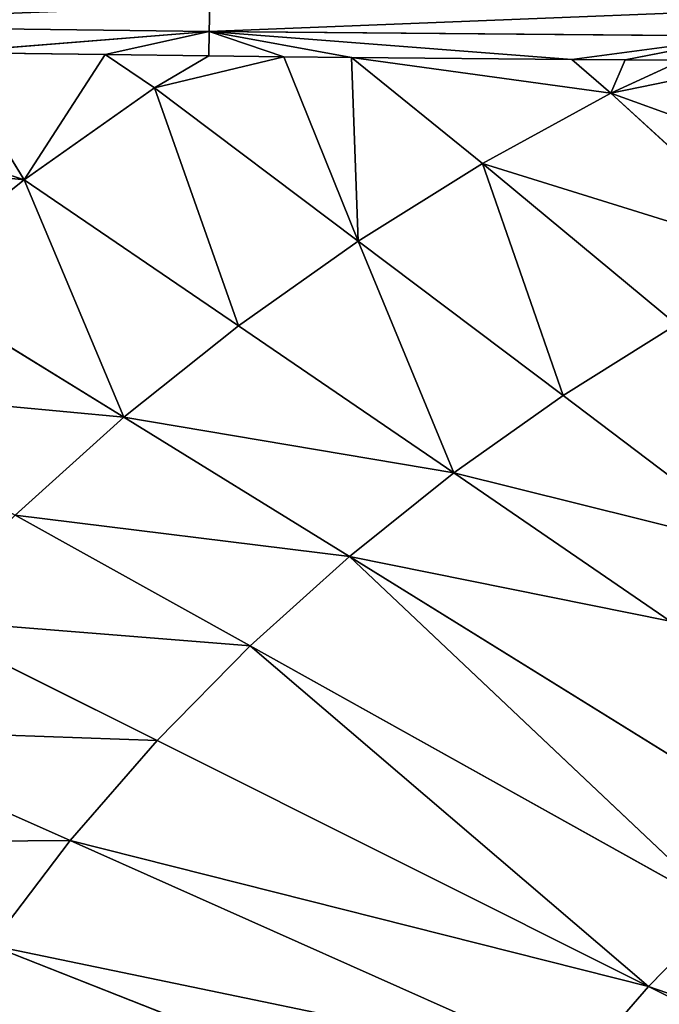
# Model space of a CAD drawing. Extents: x 0 to 605, y 0 to 400.
# Tile 551 of 656: x 211 to 233, y 234 to 268. Entities that reach past the tile are written whole.
import ezdxf

# ---------------------------------------------------------------- set-up
doc = ezdxf.new("R2010")
doc.units = 0
doc.header["$LTSCALE"] = 25.4
doc.layers.get('0').update_dxf_attribs({"linetype": 'CONTINUOUS'})

# ---------------------------------------------------------------- blocks, each defined once
blk = doc.blocks.new('ATLANTA610_-_S_STL')
at = {"color": 0}
for p, q in [((217.951, 29.222, 131.961), (200.637, 30.201, 131.742)), ((217.951, 29.222, 131.961), (200.637, 30.201, 131.742)), ((208.873, 29.558, 132.686), (217.951, 29.222, 131.961)), ((208.873, 29.558, 132.686), (217.951, 29.222, 131.961)), ((208.873, 29.558, 132.686), (214.368, 29.26, 132.76)), ((208.873, 29.558, 132.686), (214.368, 29.26, 132.76)), ((208.873, 29.558, 132.686), (211.577, 29.017, 137.074)), ((208.873, 29.558, 132.686), (211.577, 29.017, 137.074)), ((214.368, 29.26, 132.76), (211.577, 29.017, 137.074)), ((214.368, 29.26, 132.76), (211.577, 29.017, 137.074)), ((214.368, 29.26, 132.76), (217.951, 29.222, 131.961)), ((214.368, 29.26, 132.76), (217.951, 29.222, 131.961)), ((214.368, 29.26, 132.76), (217.935, 29.082, 132.804)), ((214.368, 29.26, 132.76), (217.935, 29.082, 132.804)), ((214.368, 29.26, 132.76), (216.066, 29.07, 133.904)), ((214.368, 29.26, 132.76), (216.066, 29.07, 133.904)), ((217.951, 29.222, 131.961), (217.935, 29.082, 132.804)), ((217.951, 29.222, 131.961), (217.935, 29.082, 132.804)), ((217.951, 29.222, 131.961), (217.974, 29.514, 131.06)), ((217.951, 29.222, 131.961), (217.974, 29.514, 131.06)), ((220.525, 28.961, 132.833), (217.951, 29.222, 131.961)), ((222.857, 28.858, 132.857), (217.951, 29.222, 131.961)), ((220.525, 28.961, 132.833), (217.951, 29.222, 131.961)), ((222.857, 28.858, 132.857), (217.951, 29.222, 131.961)), ((230.441, 28.557, 132.925), (217.951, 29.222, 131.961)), ((230.441, 28.557, 132.925), (217.951, 29.222, 131.961)), ((236.473, 28.494, 132.123), (217.951, 29.222, 131.961)), ((236.473, 28.494, 132.123), (217.951, 29.222, 131.961)), ((207.284, 28.97, 140.497), (211.577, 29.017, 137.074)), ((207.284, 28.97, 140.497), (211.577, 29.017, 137.074)), ((215.013, 28.226, 145.259), (207.284, 28.97, 140.497)), ((215.013, 28.226, 145.259), (207.284, 28.97, 140.497)), ((211.577, 29.017, 137.074), (216.066, 29.07, 133.904)), ((211.577, 29.017, 137.074), (216.066, 29.07, 133.904)), ((211.577, 29.017, 137.074), (218.96, 28.265, 142.107)), ((215.013, 28.226, 145.259), (211.577, 29.017, 137.074)), ((215.013, 28.226, 145.259), (211.577, 29.017, 137.074)), ((211.577, 29.017, 137.074), (218.96, 28.265, 142.107)), ((217.935, 29.082, 132.804), (216.066, 29.07, 133.904)), ((217.935, 29.082, 132.804), (216.066, 29.07, 133.904)), ((216.066, 29.07, 133.904), (220.525, 28.961, 132.833)), ((218.96, 28.265, 142.107), (216.066, 29.07, 133.904)), ((218.96, 28.265, 142.107), (216.066, 29.07, 133.904)), ((223.086, 28.307, 139.187), (216.066, 29.07, 133.904)), ((223.086, 28.307, 139.187), (216.066, 29.07, 133.904)), ((216.066, 29.07, 133.904), (220.525, 28.961, 132.833)), ((217.935, 29.082, 132.804), (220.525, 28.961, 132.833)), ((217.935, 29.082, 132.804), (220.525, 28.961, 132.833)), ((220.525, 28.961, 132.833), (222.857, 28.858, 132.857)), ((220.525, 28.961, 132.833), (222.857, 28.858, 132.857)), ((223.086, 28.307, 139.187), (220.525, 28.961, 132.833)), ((223.086, 28.307, 139.187), (220.525, 28.961, 132.833)), ((222.857, 28.858, 132.857), (230.441, 28.557, 132.925)), ((222.857, 28.858, 132.857), (230.441, 28.557, 132.925)), ((222.857, 28.858, 132.857), (231.791, 28.404, 134.085)), ((222.857, 28.858, 132.857), (231.791, 28.404, 134.085)), ((222.857, 28.858, 132.857), (227.37, 28.354, 136.51)), ((222.857, 28.858, 132.857), (227.37, 28.354, 136.51)), ((230.441, 28.557, 132.925), (236.473, 28.494, 132.123)), ((230.441, 28.557, 132.925), (236.473, 28.494, 132.123)), ((230.441, 28.557, 132.925), (232.282, 28.491, 132.939)), ((230.441, 28.557, 132.925), (232.282, 28.491, 132.939)), ((230.441, 28.557, 132.925), (231.791, 28.404, 134.085)), ((230.441, 28.557, 132.925), (231.791, 28.404, 134.085)), ((211.268, 28.192, 148.632), (215.013, 28.226, 145.259)), ((211.268, 28.192, 148.632), (215.013, 28.226, 145.259)), ((219.366, 27.559, 153.139), (211.268, 28.192, 148.632)), ((219.366, 27.559, 153.139), (211.268, 28.192, 148.632)), ((215.013, 28.226, 145.259), (218.96, 28.265, 142.107)), ((215.013, 28.226, 145.259), (218.96, 28.265, 142.107)), ((222.781, 27.586, 150.06), (215.013, 28.226, 145.259)), ((222.781, 27.586, 150.06), (215.013, 28.226, 145.259)), ((218.96, 28.265, 142.107), (223.086, 28.307, 139.187)), ((218.96, 28.265, 142.107), (223.086, 28.307, 139.187)), ((218.96, 28.265, 142.107), (226.38, 27.617, 147.181)), ((218.96, 28.265, 142.107), (226.38, 27.617, 147.181)), ((223.086, 28.307, 139.187), (227.37, 28.354, 136.51)), ((223.086, 28.307, 139.187), (227.37, 28.354, 136.51)), ((226.38, 27.617, 147.181), (223.086, 28.307, 139.187)), ((226.38, 27.617, 147.181), (223.086, 28.307, 139.187)), ((230.141, 27.651, 144.514), (223.086, 28.307, 139.187)), ((230.141, 27.651, 144.514), (223.086, 28.307, 139.187)), ((231.791, 28.404, 134.085), (227.37, 28.354, 136.51)), ((231.791, 28.404, 134.085), (227.37, 28.354, 136.51)), ((227.37, 28.354, 136.51), (238.076, 27.728, 139.85)), ((230.141, 27.651, 144.514), (227.37, 28.354, 136.51)), ((230.141, 27.651, 144.514), (227.37, 28.354, 136.51)), ((234.047, 27.688, 142.068), (227.37, 28.354, 136.51)), ((234.047, 27.688, 142.068), (227.37, 28.354, 136.51)), ((227.37, 28.354, 136.51), (238.076, 27.728, 139.85)), ((232.282, 28.491, 132.939), (231.791, 28.404, 134.085)), ((232.282, 28.491, 132.939), (231.791, 28.404, 134.085)), ((231.791, 28.404, 134.085), (234.257, 28.425, 132.954)), ((231.791, 28.404, 134.085), (234.257, 28.425, 132.954)), ((231.791, 28.404, 134.085), (238.076, 27.728, 139.85)), ((231.791, 28.404, 134.085), (238.076, 27.728, 139.85)), ((232.282, 28.491, 132.939), (236.473, 28.494, 132.123)), ((232.282, 28.491, 132.939), (236.473, 28.494, 132.123)), ((232.282, 28.491, 132.939), (234.257, 28.425, 132.954)), ((232.282, 28.491, 132.939), (234.257, 28.425, 132.954)), ((213.165, 27.517, 159.854), (204.469, 28.139, 155.989)), ((213.165, 27.517, 159.854), (204.469, 28.139, 155.989)), ((216.154, 27.536, 156.408), (207.745, 28.163, 152.213)), ((216.154, 27.536, 156.408), (207.745, 28.163, 152.213)), ((210.419, 27.501, 163.464), (213.165, 27.517, 159.854)), ((210.419, 27.501, 163.464), (213.165, 27.517, 159.854)), ((210.419, 27.501, 163.464), (228.463, 26.523, 170.572)), ((210.419, 27.501, 163.464), (228.463, 26.523, 170.572)), ((213.165, 27.517, 159.854), (216.154, 27.536, 156.408)), ((213.165, 27.517, 159.854), (216.154, 27.536, 156.408)), ((230.676, 26.532, 167.663), (213.165, 27.517, 159.854)), ((230.676, 26.532, 167.663), (213.165, 27.517, 159.854)), ((216.154, 27.536, 156.408), (219.366, 27.559, 153.139)), ((216.154, 27.536, 156.408), (219.366, 27.559, 153.139)), ((233.083, 26.544, 164.884), (216.154, 27.536, 156.408)), ((233.083, 26.544, 164.884), (216.154, 27.536, 156.408)), ((219.366, 27.559, 153.139), (222.781, 27.586, 150.06)), ((219.366, 27.559, 153.139), (222.781, 27.586, 150.06)), ((233.083, 26.544, 164.884), (219.366, 27.559, 153.139)), ((233.083, 26.544, 164.884), (219.366, 27.559, 153.139)), ((235.67, 26.558, 162.248), (219.366, 27.559, 153.139)), ((235.67, 26.558, 162.248), (219.366, 27.559, 153.139)), ((222.781, 27.586, 150.06), (226.38, 27.617, 147.181)), ((222.781, 27.586, 150.06), (226.38, 27.617, 147.181)), ((222.781, 27.586, 150.06), (233.833, 27.063, 152.293)), ((235.67, 26.558, 162.248), (222.781, 27.586, 150.06)), ((235.67, 26.558, 162.248), (222.781, 27.586, 150.06)), ((238.419, 26.574, 159.763), (222.781, 27.586, 150.06)), ((238.419, 26.574, 159.763), (222.781, 27.586, 150.06)), ((222.781, 27.586, 150.06), (233.833, 27.063, 152.293)), ((226.38, 27.617, 147.181), (230.141, 27.651, 144.514)), ((226.38, 27.617, 147.181), (230.141, 27.651, 144.514)), ((233.833, 27.063, 152.293), (226.38, 27.617, 147.181)), ((233.833, 27.063, 152.293), (226.38, 27.617, 147.181)), ((230.141, 27.651, 144.514), (234.047, 27.688, 142.068)), ((230.141, 27.651, 144.514), (234.047, 27.688, 142.068)), ((237.228, 27.089, 149.881), (230.141, 27.651, 144.514)), ((237.228, 27.089, 149.881), (230.141, 27.651, 144.514)), ((230.676, 26.532, 167.663), (233.083, 26.544, 164.884)), ((230.676, 26.532, 167.663), (233.083, 26.544, 164.884)), ((233.083, 26.544, 164.884), (235.67, 26.558, 162.248)), ((233.083, 26.544, 164.884), (235.67, 26.558, 162.248)), ((250.14, 25.842, 173.458), (233.083, 26.544, 164.884)), ((250.14, 25.842, 173.458), (233.083, 26.544, 164.884))]:
    blk.add_line(p, q, dxfattribs=at)
mesh = blk.add_polyface(dxfattribs=at)
corners = [(200.637, 30.201, 131.742), (217.974, 29.514, 131.06), (200.669, 30.494, 130.841), (217.951, 29.222, 131.961)]
mesh.append_faces([[corners[k] for k in face] for face in [(0, 1, 2), (1, 0, 3)]], dxfattribs={"vtx0": -1, "color": 0})
mesh = blk.add_polyface(dxfattribs=at)
corners = [(208.873, 29.558, 132.686), (217.951, 29.222, 131.961), (200.637, 30.201, 131.742)]
mesh.append_faces([[corners[k] for k in face] for face in [(0, 1, 2)]], dxfattribs={"color": 0})
mesh = blk.add_polyface(dxfattribs=at)
corners = [(201.887, 29.856, 133.898), (208.873, 29.558, 132.686), (204.883, 29.794, 132.627), (211.577, 29.017, 137.074), (199.597, 29.828, 135.776), (207.284, 28.97, 140.497)]
mesh.append_faces([[corners[k] for k in face] for face in [(0, 1, 2), (3, 4, 5)]], dxfattribs={"vtx0": -1, "color": 0})
mesh.append_faces([[corners[k] for k in face] for face in [(1, 0, 3)]], dxfattribs={"vtx0": -1, "vtx1": -1, "color": 0})
mesh.append_faces([[corners[k] for k in face] for face in [(3, 0, 4)]], dxfattribs={"vtx0": -1, "vtx2": -1, "color": 0})
mesh = blk.add_polyface(dxfattribs=at)
corners = [(214.368, 29.26, 132.76), (217.951, 29.222, 131.961), (208.873, 29.558, 132.686)]
mesh.append_faces([[corners[k] for k in face] for face in [(0, 1, 2)]], dxfattribs={"color": 0})
mesh = blk.add_polyface(dxfattribs=at)
corners = [(211.577, 29.017, 137.074), (214.368, 29.26, 132.76), (208.873, 29.558, 132.686)]
mesh.append_faces([[corners[k] for k in face] for face in [(0, 1, 2)]], dxfattribs={"color": 0})
mesh = blk.add_polyface(dxfattribs=at)
corners = [(211.577, 29.017, 137.074), (216.066, 29.07, 133.904), (214.368, 29.26, 132.76)]
mesh.append_faces([[corners[k] for k in face] for face in [(0, 1, 2)]], dxfattribs={"color": 0})
mesh = blk.add_polyface(dxfattribs=at)
corners = [(217.935, 29.082, 132.804), (217.951, 29.222, 131.961), (214.368, 29.26, 132.76)]
mesh.append_faces([[corners[k] for k in face] for face in [(0, 1, 2)]], dxfattribs={"color": 0})
mesh = blk.add_polyface(dxfattribs=at)
corners = [(216.066, 29.07, 133.904), (217.935, 29.082, 132.804), (214.368, 29.26, 132.76)]
mesh.append_faces([[corners[k] for k in face] for face in [(0, 1, 2)]], dxfattribs={"color": 0})
mesh = blk.add_polyface(dxfattribs=at)
corners = [(220.525, 28.961, 132.833), (217.951, 29.222, 131.961), (217.935, 29.082, 132.804)]
mesh.append_faces([[corners[k] for k in face] for face in [(0, 1, 2)]], dxfattribs={"color": 0})
mesh = blk.add_polyface(dxfattribs=at)
corners = [(217.951, 29.222, 131.961), (236.489, 28.787, 131.222), (217.974, 29.514, 131.06), (236.473, 28.494, 132.123)]
mesh.append_faces([[corners[k] for k in face] for face in [(0, 1, 2), (1, 0, 3)]], dxfattribs={"vtx0": -1, "color": 0})
mesh = blk.add_polyface(dxfattribs=at)
corners = [(222.857, 28.858, 132.857), (217.951, 29.222, 131.961), (220.525, 28.961, 132.833)]
mesh.append_faces([[corners[k] for k in face] for face in [(0, 1, 2)]], dxfattribs={"color": 0})
mesh = blk.add_polyface(dxfattribs=at)
corners = [(230.441, 28.557, 132.925), (217.951, 29.222, 131.961), (222.857, 28.858, 132.857)]
mesh.append_faces([[corners[k] for k in face] for face in [(0, 1, 2)]], dxfattribs={"color": 0})
mesh = blk.add_polyface(dxfattribs=at)
corners = [(230.441, 28.557, 132.925), (236.473, 28.494, 132.123), (217.951, 29.222, 131.961)]
mesh.append_faces([[corners[k] for k in face] for face in [(0, 1, 2)]], dxfattribs={"color": 0})
mesh = blk.add_polyface(dxfattribs=at)
corners = [(203.21, 28.928, 144.16), (215.013, 28.226, 145.259), (207.284, 28.97, 140.497), (211.268, 28.192, 148.632)]
mesh.append_faces([[corners[k] for k in face] for face in [(0, 1, 2), (1, 0, 3)]], dxfattribs={"vtx0": -1, "color": 0})
mesh = blk.add_polyface(dxfattribs=at)
corners = [(215.013, 28.226, 145.259), (211.577, 29.017, 137.074), (207.284, 28.97, 140.497)]
mesh.append_faces([[corners[k] for k in face] for face in [(0, 1, 2)]], dxfattribs={"color": 0})
mesh = blk.add_polyface(dxfattribs=at)
corners = [(218.96, 28.265, 142.107), (216.066, 29.07, 133.904), (211.577, 29.017, 137.074)]
mesh.append_faces([[corners[k] for k in face] for face in [(0, 1, 2)]], dxfattribs={"color": 0})
mesh = blk.add_polyface(dxfattribs=at)
corners = [(215.013, 28.226, 145.259), (218.96, 28.265, 142.107), (211.577, 29.017, 137.074)]
mesh.append_faces([[corners[k] for k in face] for face in [(0, 1, 2)]], dxfattribs={"color": 0})
mesh = blk.add_polyface(dxfattribs=at)
corners = [(216.066, 29.07, 133.904), (220.525, 28.961, 132.833), (217.935, 29.082, 132.804)]
mesh.append_faces([[corners[k] for k in face] for face in [(0, 1, 2)]], dxfattribs={"color": 0})
mesh = blk.add_polyface(dxfattribs=at)
corners = [(218.96, 28.265, 142.107), (223.086, 28.307, 139.187), (216.066, 29.07, 133.904)]
mesh.append_faces([[corners[k] for k in face] for face in [(0, 1, 2)]], dxfattribs={"color": 0})
mesh = blk.add_polyface(dxfattribs=at)
corners = [(223.086, 28.307, 139.187), (220.525, 28.961, 132.833), (216.066, 29.07, 133.904)]
mesh.append_faces([[corners[k] for k in face] for face in [(0, 1, 2)]], dxfattribs={"color": 0})
mesh = blk.add_polyface(dxfattribs=at)
corners = [(223.086, 28.307, 139.187), (222.857, 28.858, 132.857), (220.525, 28.961, 132.833), (227.37, 28.354, 136.51)]
mesh.append_faces([[corners[k] for k in face] for face in [(0, 1, 2), (1, 0, 3)]], dxfattribs={"vtx0": -1, "color": 0})
mesh = blk.add_polyface(dxfattribs=at)
corners = [(231.791, 28.404, 134.085), (230.441, 28.557, 132.925), (222.857, 28.858, 132.857)]
mesh.append_faces([[corners[k] for k in face] for face in [(0, 1, 2)]], dxfattribs={"color": 0})
mesh = blk.add_polyface(dxfattribs=at)
corners = [(227.37, 28.354, 136.51), (231.791, 28.404, 134.085), (222.857, 28.858, 132.857)]
mesh.append_faces([[corners[k] for k in face] for face in [(0, 1, 2)]], dxfattribs={"color": 0})
mesh = blk.add_polyface(dxfattribs=at)
corners = [(232.282, 28.491, 132.939), (236.473, 28.494, 132.123), (230.441, 28.557, 132.925)]
mesh.append_faces([[corners[k] for k in face] for face in [(0, 1, 2)]], dxfattribs={"color": 0})
mesh = blk.add_polyface(dxfattribs=at)
corners = [(231.791, 28.404, 134.085), (232.282, 28.491, 132.939), (230.441, 28.557, 132.925)]
mesh.append_faces([[corners[k] for k in face] for face in [(0, 1, 2)]], dxfattribs={"color": 0})
mesh = blk.add_polyface(dxfattribs=at)
corners = [(207.745, 28.163, 152.213), (219.366, 27.559, 153.139), (211.268, 28.192, 148.632), (216.154, 27.536, 156.408)]
mesh.append_faces([[corners[k] for k in face] for face in [(0, 1, 2), (1, 0, 3)]], dxfattribs={"vtx0": -1, "color": 0})
mesh = blk.add_polyface(dxfattribs=at)
corners = [(211.268, 28.192, 148.632), (222.781, 27.586, 150.06), (215.013, 28.226, 145.259), (219.366, 27.559, 153.139)]
mesh.append_faces([[corners[k] for k in face] for face in [(0, 1, 2), (1, 0, 3)]], dxfattribs={"vtx0": -1, "color": 0})
mesh = blk.add_polyface(dxfattribs=at)
corners = [(215.013, 28.226, 145.259), (226.38, 27.617, 147.181), (218.96, 28.265, 142.107), (222.781, 27.586, 150.06)]
mesh.append_faces([[corners[k] for k in face] for face in [(0, 1, 2), (1, 0, 3)]], dxfattribs={"vtx0": -1, "color": 0})
mesh = blk.add_polyface(dxfattribs=at)
corners = [(226.38, 27.617, 147.181), (223.086, 28.307, 139.187), (218.96, 28.265, 142.107)]
mesh.append_faces([[corners[k] for k in face] for face in [(0, 1, 2)]], dxfattribs={"color": 0})
mesh = blk.add_polyface(dxfattribs=at)
corners = [(230.141, 27.651, 144.514), (227.37, 28.354, 136.51), (223.086, 28.307, 139.187)]
mesh.append_faces([[corners[k] for k in face] for face in [(0, 1, 2)]], dxfattribs={"color": 0})
mesh = blk.add_polyface(dxfattribs=at)
corners = [(226.38, 27.617, 147.181), (230.141, 27.651, 144.514), (223.086, 28.307, 139.187)]
mesh.append_faces([[corners[k] for k in face] for face in [(0, 1, 2)]], dxfattribs={"color": 0})
mesh = blk.add_polyface(dxfattribs=at)
corners = [(238.076, 27.728, 139.85), (231.791, 28.404, 134.085), (227.37, 28.354, 136.51)]
mesh.append_faces([[corners[k] for k in face] for face in [(0, 1, 2)]], dxfattribs={"color": 0})
mesh = blk.add_polyface(dxfattribs=at)
corners = [(230.141, 27.651, 144.514), (234.047, 27.688, 142.068), (227.37, 28.354, 136.51)]
mesh.append_faces([[corners[k] for k in face] for face in [(0, 1, 2)]], dxfattribs={"color": 0})
mesh = blk.add_polyface(dxfattribs=at)
corners = [(234.047, 27.688, 142.068), (238.076, 27.728, 139.85), (227.37, 28.354, 136.51)]
mesh.append_faces([[corners[k] for k in face] for face in [(0, 1, 2)]], dxfattribs={"color": 0})
mesh = blk.add_polyface(dxfattribs=at)
corners = [(231.791, 28.404, 134.085), (234.257, 28.425, 132.954), (232.282, 28.491, 132.939)]
mesh.append_faces([[corners[k] for k in face] for face in [(0, 1, 2)]], dxfattribs={"color": 0})
mesh = blk.add_polyface(dxfattribs=at)
corners = [(231.791, 28.404, 134.085), (237.227, 28.331, 132.975), (234.257, 28.425, 132.954), (242.214, 27.77, 137.853), (238.076, 27.728, 139.85)]
mesh.append_faces([[corners[k] for k in face] for face in [(0, 1, 2), (3, 0, 4)]], dxfattribs={"vtx0": -1, "color": 0})
mesh.append_faces([[corners[k] for k in face] for face in [(1, 0, 3)]], dxfattribs={"vtx0": -1, "vtx1": -1, "color": 0})
mesh = blk.add_polyface(dxfattribs=at)
corners = [(234.257, 28.425, 132.954), (236.473, 28.494, 132.123), (232.282, 28.491, 132.939)]
mesh.append_faces([[corners[k] for k in face] for face in [(0, 1, 2)]], dxfattribs={"color": 0})
mesh = blk.add_polyface(dxfattribs=at)
corners = [(201.459, 28.12, 159.944), (213.165, 27.517, 159.854), (204.469, 28.139, 155.989), (210.419, 27.501, 163.464)]
mesh.append_faces([[corners[k] for k in face] for face in [(0, 1, 2), (1, 0, 3)]], dxfattribs={"vtx0": -1, "color": 0})
mesh = blk.add_polyface(dxfattribs=at)
corners = [(204.469, 28.139, 155.989), (216.154, 27.536, 156.408), (207.745, 28.163, 152.213), (213.165, 27.517, 159.854)]
mesh.append_faces([[corners[k] for k in face] for face in [(0, 1, 2), (1, 0, 3)]], dxfattribs={"vtx0": -1, "color": 0})
mesh = blk.add_polyface(dxfattribs=at)
corners = [(207.925, 27.49, 167.224), (228.463, 26.523, 170.572), (210.419, 27.501, 163.464), (226.452, 26.516, 173.603)]
mesh.append_faces([[corners[k] for k in face] for face in [(0, 1, 2), (1, 0, 3)]], dxfattribs={"vtx0": -1, "color": 0})
mesh = blk.add_polyface(dxfattribs=at)
corners = [(210.419, 27.501, 163.464), (230.676, 26.532, 167.663), (213.165, 27.517, 159.854), (228.463, 26.523, 170.572)]
mesh.append_faces([[corners[k] for k in face] for face in [(0, 1, 2), (1, 0, 3)]], dxfattribs={"vtx0": -1, "color": 0})
mesh = blk.add_polyface(dxfattribs=at)
corners = [(213.165, 27.517, 159.854), (233.083, 26.544, 164.884), (216.154, 27.536, 156.408), (230.676, 26.532, 167.663)]
mesh.append_faces([[corners[k] for k in face] for face in [(0, 1, 2), (1, 0, 3)]], dxfattribs={"vtx0": -1, "color": 0})
mesh = blk.add_polyface(dxfattribs=at)
corners = [(233.083, 26.544, 164.884), (219.366, 27.559, 153.139), (216.154, 27.536, 156.408)]
mesh.append_faces([[corners[k] for k in face] for face in [(0, 1, 2)]], dxfattribs={"color": 0})
mesh = blk.add_polyface(dxfattribs=at)
corners = [(235.67, 26.558, 162.248), (222.781, 27.586, 150.06), (219.366, 27.559, 153.139)]
mesh.append_faces([[corners[k] for k in face] for face in [(0, 1, 2)]], dxfattribs={"color": 0})
mesh = blk.add_polyface(dxfattribs=at)
corners = [(233.083, 26.544, 164.884), (235.67, 26.558, 162.248), (219.366, 27.559, 153.139)]
mesh.append_faces([[corners[k] for k in face] for face in [(0, 1, 2)]], dxfattribs={"color": 0})
mesh = blk.add_polyface(dxfattribs=at)
corners = [(233.833, 27.063, 152.293), (226.38, 27.617, 147.181), (222.781, 27.586, 150.06)]
mesh.append_faces([[corners[k] for k in face] for face in [(0, 1, 2)]], dxfattribs={"color": 0})
mesh = blk.add_polyface(dxfattribs=at)
corners = [(235.67, 26.558, 162.248), (238.419, 26.574, 159.763), (222.781, 27.586, 150.06)]
mesh.append_faces([[corners[k] for k in face] for face in [(0, 1, 2)]], dxfattribs={"color": 0})
mesh = blk.add_polyface(dxfattribs=at)
corners = [(238.419, 26.574, 159.763), (233.833, 27.063, 152.293), (222.781, 27.586, 150.06)]
mesh.append_faces([[corners[k] for k in face] for face in [(0, 1, 2)]], dxfattribs={"color": 0})
mesh = blk.add_polyface(dxfattribs=at)
corners = [(226.38, 27.617, 147.181), (237.228, 27.089, 149.881), (230.141, 27.651, 144.514), (233.833, 27.063, 152.293)]
mesh.append_faces([[corners[k] for k in face] for face in [(0, 1, 2), (1, 0, 3)]], dxfattribs={"vtx0": -1, "color": 0})
mesh = blk.add_polyface(dxfattribs=at)
corners = [(237.228, 27.089, 149.881), (234.047, 27.688, 142.068), (230.141, 27.651, 144.514)]
mesh.append_faces([[corners[k] for k in face] for face in [(0, 1, 2)]], dxfattribs={"color": 0})
mesh = blk.add_polyface(dxfattribs=at)
corners = [(230.676, 26.532, 167.663), (250.14, 25.842, 173.458), (233.083, 26.544, 164.884), (248.321, 25.836, 175.56)]
mesh.append_faces([[corners[k] for k in face] for face in [(0, 1, 2), (1, 0, 3)]], dxfattribs={"vtx0": -1, "color": 0})
mesh = blk.add_polyface(dxfattribs=at)
corners = [(233.083, 26.544, 164.884), (252.095, 25.85, 171.462), (235.67, 26.558, 162.248), (250.14, 25.842, 173.458)]
mesh.append_faces([[corners[k] for k in face] for face in [(0, 1, 2), (1, 0, 3)]], dxfattribs={"vtx0": -1, "color": 0})

msp = doc.modelspace()

# ---------------------------------------------------------------- block references
at = {"color": 254, "extrusion": (0, -1, 5.55112e-17)}
msp.add_blockref('ATLANTA610_-_S_STL', (-0.269, -0.066, -399.883), dxfattribs=at)

doc.saveas('drawing.dxf')
